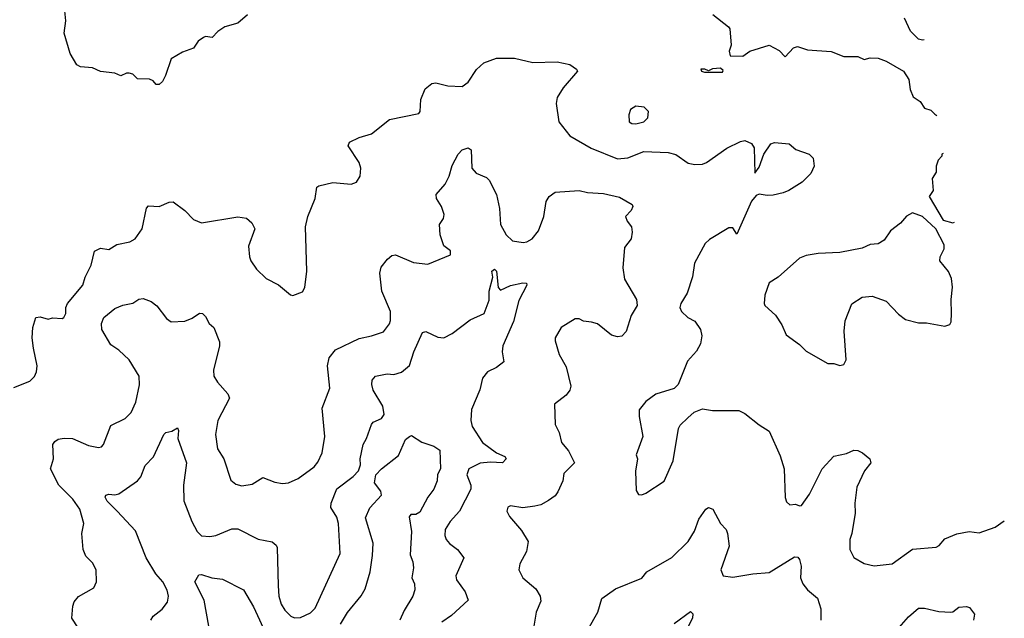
# Model space of a CAD drawing. Extents: x 2143765 to 2212931, y 878955 to 1017455.
# Tile 262 of 309: x 2199264 to 2204140, y 983874 to 986841. Entities that reach past the tile are written whole.
import ezdxf

# ---------------------------------------------------------------- set-up
doc = ezdxf.new("R2010")
doc.units = 0

msp = doc.modelspace()

# ---------------------------------------------------------------- linework, layer by layer
at = {"layer": '0CON20XD'}
for points in [[(2200392.5, 986865), (2200345, 986823.3), (2200280, 986805), (2200245, 986782.5), (2200217, 986753), (2200185, 986757.5), (2200175, 986752.5), (2200147.5, 986735), (2200125, 986700), (2200070.5, 986679.5), (2200013.6, 986646.4), (2199985.9, 986564.1), (2199971.2, 986535), (2199955, 986518.8), (2199939.3, 986519.3), (2199925, 986537.5), (2199906.4, 986546.4), (2199847.5, 986547.5), (2199825, 986570), (2199806.4, 986576.4), (2199793.6, 986576.4), (2199765, 986562.5), (2199736.1, 986576.1), (2199665, 986583.3), (2199625, 986602), (2199565, 986607.5), (2199547.7, 986617.7), (2199515, 986672.5), (2199484.3, 986774.3), (2199492.5, 986835), (2199488, 986885)], [(2202697, 986867), (2202773.3, 986805), (2202780, 986795), (2202786.7, 986715), (2202777.5, 986685), (2202781.7, 986661.7), (2202845, 986660), (2202880, 986685), (2202975, 986714), (2203025, 986687.5), (2203055, 986656.2), (2203095, 986702), (2203115, 986708), (2203165, 986692), (2203283, 986683), (2203345, 986658), (2203415, 986657.5), (2203445, 986642.9), (2203475, 986651.1), (2203515, 986649.6), (2203555, 986634.5), (2203641.2, 986585), (2203666.2, 986545), (2203673.8, 986495), (2203687.7, 986457.7), (2203722.5, 986435), (2203745, 986402.5), (2203775, 986392.5), (2203795, 986372.5), (2203805.4, 986365.2)], [(2203742.9, 986740.8), (2203735, 986738.8), (2203715, 986743.3), (2203674.3, 986784.3), (2203645, 986848.8)], [(2199235, 985017.5), (2199315, 985049.2), (2199337.8, 985072.2), (2199347.5, 985095), (2199350, 985125), (2199332.9, 985212.9), (2199326.2, 985265), (2199328.8, 985315), (2199344.2, 985365.8), (2199365, 985368.8), (2199405, 985356.7), (2199427, 985363), (2199475, 985360), (2199482.5, 985365), (2199493.3, 985385), (2199492.9, 985415), (2199500.6, 985435), (2199576.9, 985525), (2199588.1, 985565), (2199617.5, 985625), (2199635.5, 985694.5), (2199665, 985708.1), (2199705, 985702.5), (2199745, 985726.9), (2199809.8, 985740.2), (2199836, 985755), (2199870, 985805), (2199892.5, 985907.5), (2199901.3, 985918.7), (2199955, 985914.4), (2200005, 985936.7), (2200025, 985938.6), (2200081.2, 985895), (2200125, 985850), (2200165, 985834.3), (2200344.1, 985864.1), (2200386.9, 985856.9), (2200413.4, 985833.4), (2200429.2, 985805), (2200397.7, 985717.7), (2200401.4, 985665), (2200409.2, 985645), (2200436.2, 985605), (2200485, 985558.8), (2200545, 985526.7), (2200605, 985476.7), (2200616.4, 985473.6), (2200665, 985492.5), (2200676.1, 985513.9), (2200685.8, 985594.2), (2200679.2, 985815), (2200691.4, 985865), (2200727.1, 985955), (2200735, 986010), (2200745, 986018), (2200815, 986034), (2200905, 986026.2), (2200932.5, 986035), (2200950, 986065), (2200953.8, 986105), (2200945, 986132.5), (2200891.2, 986215), (2200897, 986233), (2200945, 986257.1), (2201006.2, 986275), (2201095, 986345.8), (2201240, 986375), (2201247.5, 986385), (2201250, 986445), (2201272.7, 986497.3), (2201305, 986524), (2201325, 986527.1), (2201351.9, 986521.9), (2201385, 986512.9), (2201455, 986510), (2201485, 986531.2), (2201526.3, 986593.7), (2201563, 986627), (2201625, 986649.6), (2201715, 986650), (2201805, 986628.2), (2201925, 986632), (2201988.5, 986618.5), (2202022, 986595), (2202026, 986585), (2201955, 986503.8), (2201926, 986455), (2201920, 986425), (2201934.2, 986334.2), (2201988, 986265), (2202093.8, 986203.8), (2202225, 986151.9), (2202275, 986156.2), (2202355, 986187.2), (2202475, 986182.5), (2202513.4, 986173.4), (2202575, 986130), (2202607.3, 986122.7), (2202645, 986124.5), (2202665, 986133.5), (2202765, 986203.5), (2202832.7, 986237.3), (2202855, 986242.1), (2202887.1, 986227.1), (2202900.6, 986205), (2202905, 986080), (2202925, 986110), (2202948.9, 986175), (2202984.2, 986225), (2203001.7, 986231.7), (2203075, 986226), (2203107.3, 986197.3), (2203172.5, 986175), (2203192.5, 986155), (2203197.5, 986115), (2203182.3, 986077.7), (2203138.8, 986035), (2203072.5, 985995), (2203045, 985982.5), (2202995, 985971.9), (2202965, 985969.5), (2202925, 985976.7), (2202910.5, 985969.5), (2202888, 985942), (2202815, 985777.5), (2202795, 985810), (2202775, 985810), (2202679.3, 985750.7), (2202658.3, 985731.7), (2202606.1, 985633.9), (2202595.8, 985565.8), (2202568.6, 985485), (2202537.5, 985435), (2202532.5, 985415), (2202542, 985395), (2202572, 985365), (2202607.2, 985347.2), (2202635.5, 985305.5), (2202641.1, 985275), (2202634.6, 985235), (2202615, 985197.5), (2202571.7, 985148.3), (2202525, 985032.5), (2202505, 985014), (2202414.5, 984985.5), (2202365, 984948.8), (2202332.3, 984907.7), (2202330.8, 984875), (2202350, 984775), (2202317.5, 984685), (2202322.5, 984665), (2202313.9, 984603.9), (2202317, 984507), (2202328.3, 984488.3), (2202345, 984486.7), (2202365, 984493.8), (2202455, 984553.8), (2202499.2, 984655), (2202526.9, 984815), (2202535, 984832), (2202572.4, 984867.6), (2202603.3, 984896.7), (2202645, 984912), (2202695, 984904.2), (2202825, 984904.3), (2202855, 984890), (2202925, 984834), (2202975, 984802.5), (2203029.7, 984679.7), (2203050, 984615), (2203053.9, 984473.9), (2203061.7, 984451.7), (2203077, 984437), (2203105, 984440), (2203125, 984431.2), (2203135, 984434), (2203175, 984490), (2203237.5, 984615), (2203295, 984677.5), (2203358.3, 984691.7), (2203395, 984707.5), (2203415, 984705.8), (2203436.7, 984695), (2203473.9, 984663.9), (2203478, 984645), (2203448, 984605), (2203409.5, 984525), (2203399.2, 984445), (2203401.5, 984395), (2203385.4, 984294.6), (2203374.3, 984265), (2203374.2, 984215.8), (2203395, 984176.2), (2203445.9, 984145.9), (2203495, 984134.2), (2203585, 984144.2), (2203685, 984216.9), (2203802.3, 984227.7), (2203816.7, 984235), (2203845, 984268.8), (2203905, 984293.8), (2203965, 984304), (2204015, 984298.8), (2204095, 984325.8), (2204139.5, 984358)], [(2202745, 986580), (2202748.3, 986588.3), (2202735, 986600), (2202695, 986596.7), (2202675, 986587.5), (2202655.9, 986595.9), (2202637.5, 986595), (2202640, 986585), (2202655, 986580.8), (2202745, 986580)], [(2202315, 986324.6), (2202354, 986335), (2202374.2, 986355), (2202378, 986385), (2202356.8, 986406.8), (2202315, 986412.5), (2202288, 986395), (2202280.3, 986369.7), (2202282.5, 986335), (2202295, 986325.7), (2202315, 986324.6)], [(2199581.9, 983785), (2199523.1, 983875), (2199527.8, 983935), (2199533.9, 983956.1), (2199555, 983982.5), (2199631.2, 984025), (2199643.8, 984055), (2199643.3, 984115), (2199625, 984150), (2199591.7, 984181.7), (2199578.6, 984215), (2199571.9, 984295), (2199581.9, 984345), (2199562.7, 984415), (2199527.9, 984465), (2199457.5, 984535), (2199416.2, 984615), (2199431.4, 984665), (2199429.2, 984735), (2199438.9, 984751.1), (2199455, 984761.4), (2199485, 984767.5), (2199525, 984765.6), (2199605, 984730), (2199655, 984721.4), (2199670, 984725), (2199680, 984735), (2199715, 984830), (2199786, 984865), (2199815.6, 984895), (2199839.2, 984945), (2199857.9, 985032.1), (2199855.3, 985075), (2199805.6, 985155), (2199755, 985202.9), (2199715, 985229.2), (2199671.1, 985305), (2199670, 985335), (2199680.8, 985365), (2199735, 985409.4), (2199774.3, 985425.7), (2199825, 985436.2), (2199855, 985456.2), (2199875, 985458.8), (2199915, 985444.2), (2199943.4, 985423.4), (2199990.6, 985360.6), (2200015, 985343.1), (2200082.6, 985347.4), (2200118.9, 985361.1), (2200155, 985386.2), (2200170, 985385), (2200185, 985370), (2200202.5, 985335), (2200226.2, 985315), (2200254.2, 985245), (2200254.3, 985225), (2200224.3, 985104.3), (2200225.8, 985075), (2200244, 985045), (2200295, 984986.7), (2200303.3, 984965), (2200245.6, 984855), (2200234.5, 984785), (2200244.4, 984715), (2200274.3, 984664.3), (2200309.5, 984559.5), (2200335, 984538.8), (2200365, 984530.8), (2200415, 984539.2), (2200467.7, 984572.3), (2200528.3, 984548.3), (2200565, 984542.9), (2200595, 984545.7), (2200643.2, 984566.8), (2200722.5, 984625), (2200741.1, 984648.9), (2200761.4, 984695), (2200774.4, 984775), (2200762, 984915), (2200800, 985015), (2200789.1, 985125), (2200797.1, 985165), (2200828.8, 985205), (2200945, 985260.5), (2201006.2, 985273.8), (2201065.3, 985294.7), (2201095, 985333.3), (2201099.7, 985350.3), (2201100.6, 985395), (2201056.7, 985495), (2201046.7, 985585), (2201054.2, 985615), (2201085, 985653.3), (2201107.3, 985672.7), (2201125, 985675.6), (2201215, 985637.5), (2201285, 985630), (2201397.5, 985675), (2201397.5, 985695), (2201365, 985720), (2201345.7, 985775), (2201342.9, 985825), (2201362, 985855), (2201366, 985875), (2201352.5, 985915), (2201328.8, 985955), (2201326.1, 985973.9), (2201370.8, 986025), (2201390, 986065), (2201405, 986118.8), (2201435, 986174), (2201455, 986195.8), (2201485, 986205.8), (2201500, 986195), (2201503.5, 986105), (2201525, 986079.6), (2201575, 986057.9), (2201589.1, 986045), (2201624.4, 985975), (2201639.6, 985905), (2201644.5, 985825), (2201672.9, 985775), (2201705, 985745.5), (2201756.4, 985736.4), (2201775, 985739.5), (2201801.8, 985755), (2201833.8, 985795), (2201859.2, 985865), (2201870.8, 985939.2), (2201885.6, 985965), (2201915, 985986.2), (2202035, 985993.6), (2202075, 985983.8), (2202155, 985980), (2202235, 985960.8), (2202296.7, 985925), (2202300, 985915), (2202291.2, 985895), (2202263.9, 985866.1), (2202271.7, 985841.7), (2202294.3, 985814.3), (2202297.3, 985787.3), (2202292.5, 985755), (2202258.3, 985711.7), (2202251.1, 985611.1), (2202258.5, 985555), (2202318.6, 985455), (2202321.9, 985425), (2202292, 985375), (2202266.7, 985295), (2202245, 985273.3), (2202225, 985270), (2202195, 985278), (2202125, 985332.9), (2202095, 985341.4)], [(2203836.7, 986177.2), (2203830, 986175), (2203830, 986165), (2203812.5, 986145), (2203802.5, 986115), (2203802.5, 986085), (2203783, 986053), (2203787.5, 985995), (2203766.7, 985965), (2203837.3, 985847.3), (2203885, 985833.3), (2203893.3, 985837.6)], [(2203325, 985127.5), (2203345, 985132.5), (2203356.7, 985155), (2203347.3, 985297.3), (2203352.1, 985347.9), (2203385, 985433.3), (2203435, 985465.7), (2203485, 985470.8), (2203555, 985446), (2203615, 985381.2), (2203650, 985355), (2203715, 985338.8), (2203755, 985338.8), (2203845, 985322.5), (2203869.3, 985330.7), (2203876.4, 985343.6), (2203878.8, 985385), (2203876.2, 985455), (2203883.3, 985515), (2203878.3, 985558.3), (2203863.6, 985593.6), (2203820, 985645), (2203822.5, 985665), (2203841.4, 985705), (2203842.5, 985725), (2203800.8, 985805), (2203735, 985865.6), (2203685, 985883.3), (2203655, 985867.5), (2203625, 985832.5), (2203576.1, 985793.9), (2203545, 985747.5), (2203515, 985730), (2203475, 985726), (2203435, 985708), (2203325, 985687.1), (2203217.5, 985682.5), (2203157.7, 985672.3), (2203125, 985658.8), (2203020, 985565), (2202975, 985536.2), (2202953.8, 985475), (2202950, 985435), (2202953.3, 985425), (2203006.6, 985376.6), (2203037.9, 985327.9), (2203058.8, 985278.8), (2203125, 985231.2), (2203157.7, 985197.7), (2203265, 985137.5), (2203295, 985137.5), (2203325, 985127.5)], [(2199913.8, 983865), (2199926, 983885), (2199970.2, 983919.8), (2199995.6, 983955), (2200001.9, 983985), (2199995, 984013.3), (2199973.1, 984055), (2199937.8, 984095), (2199889.7, 984175), (2199837.6, 984307.6), (2199747.1, 984405), (2199696.7, 984455), (2199687.8, 984475), (2199690, 984485), (2199705, 984490.4), (2199735, 984486.2), (2199755, 984490.5), (2199847.8, 984555), (2199864.1, 984575.9), (2199885, 984631.2), (2199926.9, 984675), (2199978.8, 984785), (2199987.5, 984795), (2200017.7, 984802.3), (2200045, 984818.8), (2200050, 984805), (2200047.5, 984765), (2200090.5, 984645), (2200076, 984535), (2200076.8, 984456.8), (2200116.2, 984355), (2200143.1, 984305), (2200165, 984283.6), (2200205, 984279.5), (2200235, 984285.5), (2200315, 984318.2), (2200345, 984317.9), (2200445, 984266.9), (2200515, 984253.3), (2200535, 984236.7), (2200538.6, 984225), (2200544.5, 984035), (2200547.5, 983985), (2200559.1, 983945), (2200576.5, 983915), (2200606, 983885), (2200625, 983876.7), (2200655, 983877.8), (2200705, 983901.9), (2200726.9, 983925), (2200850.6, 984195), (2200842.9, 984345), (2200834.6, 984375), (2200804.2, 984424.3), (2200806, 984445), (2200835, 984515.5), (2200915, 984576.9), (2200941.1, 984605), (2200952.2, 984635), (2200950.6, 984665), (2200964.4, 984735), (2200982, 984765), (2201005.6, 984834.4), (2201015, 984845.8), (2201055, 984864), (2201068.6, 984885), (2201062.2, 984925), (2201014.4, 985005), (2201007.7, 985032.3), (2201010, 985055), (2201025.9, 985074.1), (2201084.5, 985085.5), (2201117.3, 985082.7), (2201155.5, 985094.5), (2201193.6, 985126.4), (2201216.2, 985195), (2201259.4, 985290.6), (2201275.6, 985295.6), (2201335, 985266.9), (2201365, 985264.4), (2201405, 985285.5), (2201495, 985353.6), (2201563.8, 985385), (2201588.7, 985451.3), (2201588.6, 985495), (2201607.1, 985565), (2201601.8, 985595), (2201615, 985604.4), (2201625.2, 985595), (2201633.2, 985513.2), (2201645, 985500.6), (2201695, 985523.8), (2201755, 985537.5), (2201773.8, 985535), (2201775.4, 985525), (2201735, 985448.8), (2201708.8, 985345), (2201656.8, 985225), (2201652.5, 985195), (2201661.9, 985145), (2201625, 985117.3), (2201581.1, 985095), (2201555.9, 985064.1), (2201543.3, 985006.7), (2201501.2, 984908.8), (2201498.9, 984855), (2201504.6, 984825), (2201556.4, 984746.4), (2201624.7, 984694.7), (2201665.8, 984675.8), (2201672.5, 984665), (2201655, 984644.1), (2201595, 984648.2), (2201545, 984642.5), (2201487.5, 984615), (2201478.6, 984585), (2201498.9, 984535), (2201497.8, 984515), (2201441.4, 984405), (2201396, 984354), (2201371.8, 984315), (2201369.6, 984285), (2201376.2, 984265), (2201392.5, 984245), (2201432.5, 984215), (2201463.8, 984175), (2201424.4, 984085), (2201427.5, 984065), (2201470, 984005), (2201484.2, 983965), (2201401.7, 983888.3), (2201354.3, 983855)], [(2202095, 985341.4), (2202056.6, 985346.6), (2202035, 985358.6), (2202015, 985357.8), (2201945.8, 985315), (2201916.2, 985265), (2201915, 985250), (2201935, 985182.5), (2201970.6, 985120.6), (2201992.9, 985025), (2201987.5, 985005), (2201969.4, 984980.6), (2201912, 984935), (2201915.6, 984835), (2201936, 984795), (2201947.5, 984745), (2201981.4, 984705), (2202012, 984645), (2201958.7, 984591.3), (2201954.4, 984555), (2201929.5, 984500.5), (2201915, 984481.9), (2201882.4, 984457.6), (2201845, 984437.5), (2201815, 984430), (2201755, 984421.9), (2201695, 984432), (2201681.2, 984425), (2201676.2, 984405), (2201688.8, 984378.8), (2201749.3, 984309.3), (2201782.5, 984255), (2201774.4, 984205.6), (2201741.4, 984145), (2201735.7, 984115), (2201755.8, 984075), (2201820.6, 984020.6), (2201841.9, 983985), (2201845, 983960), (2201820.9, 983905), (2201810, 983835)], [(2200853.2, 983845), (2200887.4, 983902.6), (2200955, 983985.6), (2200975, 984020), (2200999, 984105), (2201011.6, 984185), (2201015, 984246.7), (2200977, 984373), (2200997.3, 984422.7), (2201055.7, 984485), (2201051.8, 984505), (2201021.1, 984545), (2201027, 984585), (2201055, 984614.4), (2201139.2, 984680.8), (2201175, 984760.8), (2201195, 984776.2), (2201205, 984780), (2201255, 984747.5), (2201315, 984727.5), (2201345, 984707.5), (2201347.2, 984615), (2201333.7, 984586.3), (2201330.6, 984555), (2201315.1, 984514.9), (2201284.9, 984475.1), (2201245, 984400.6), (2201225, 984388.4), (2201201.3, 984388.7), (2201192.1, 984377.9), (2201204.7, 984305), (2201198.5, 984188.5), (2201211.1, 984155), (2201214.4, 984125), (2201205.8, 984075.8), (2201218.6, 984045), (2201220.8, 984015), (2201211.2, 983985), (2201167.3, 983912.7), (2201147.3, 983865)], [(2202078.6, 983821.4), (2202127.5, 983905), (2202146.5, 983973.5), (2202215, 984021.4), (2202345, 984073.8), (2202368.8, 984105), (2202493.9, 984176.1), (2202575, 984255.7), (2202605, 984306), (2202626.9, 984365), (2202661.2, 984415), (2202675, 984423.3), (2202695.8, 984415.8), (2202734.3, 984345), (2202762, 984315), (2202769.2, 984295), (2202777.3, 984232.7), (2202736.7, 984115), (2202747.5, 984085), (2202795, 984078), (2202895, 984095.6), (2202975, 984101.4), (2203101.1, 984178.9), (2203117, 984177), (2203125.7, 984165.7), (2203133.2, 984133.2), (2203131.2, 984075), (2203142.5, 984045), (2203165, 984015.6), (2203214.3, 983975), (2203230.9, 983920.9), (2203230.8, 983865)], [(2200201.2, 983835), (2200177.3, 983965), (2200131.4, 984055), (2200150.7, 984089.3), (2200165, 984092.2), (2200215, 984075.5), (2200269.3, 984069.3), (2200372.9, 984015), (2200422.1, 983932.1), (2200490.3, 983785)], [(2203585, 983788.6), (2203665, 983881.9), (2203715, 983924.4), (2203745, 983924.3), (2203815, 983908.2), (2203875, 983905.8), (2203885, 983906.2), (2203915, 983930), (2203952.7, 983932.7), (2203967.9, 983927.9), (2203992.5, 983895), (2203986.9, 983865)], [(2202505, 983848.8), (2202585, 983908.8), (2202597, 983897), (2202596.2, 983875), (2202554.5, 983795.5)]]:
    msp.add_lwpolyline(points, dxfattribs=at)

doc.saveas('drawing.dxf')
